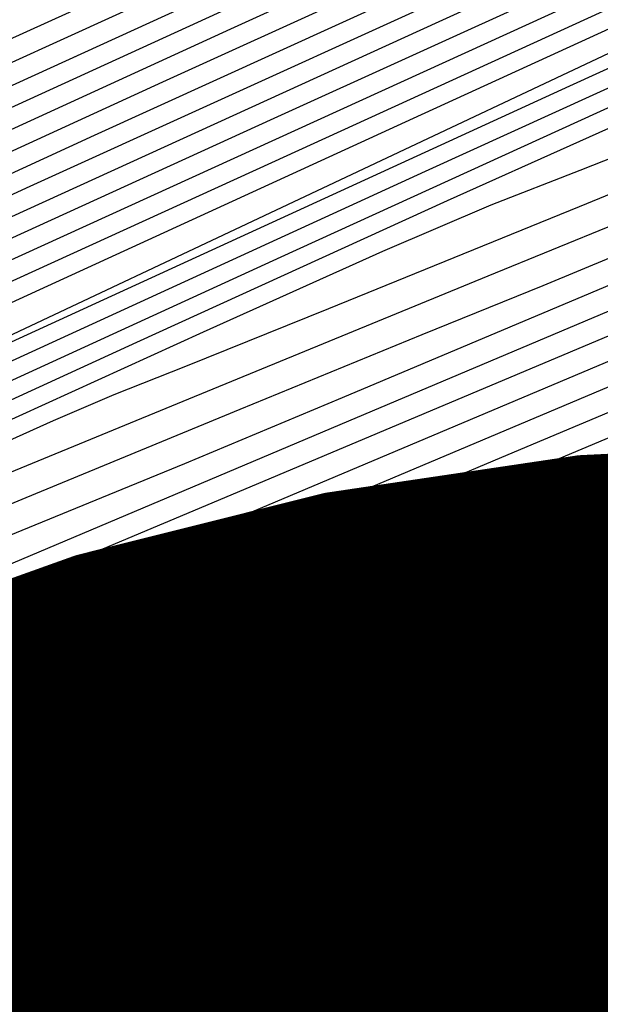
# Model space of a CAD drawing. Extents: x 3249832 to 3255657, y 13789405 to 13793316.
# Tile 406 of 656: x 3254711.84 to 3254714.06, y 13790595.73 to 13790599.49. Entities that reach past the tile are written whole.
import ezdxf

# ---------------------------------------------------------------- set-up
doc = ezdxf.new("R2010")
doc.units = 0
doc.header["$LTSCALE"] = 100
doc.header["$MEASUREMENT"] = 0
for name, color, linetype in [('GRATIO_CON', 10, 'CONTINUOUS'), ('GRATIO_ICON', 7, 'CONTINUOUS'), ('TARGETS_EAST', 7, 'CONTINUOUS')]:
    doc.layers.add(name, color=color, linetype=linetype)

# ---------------------------------------------------------------- blocks, each defined once
blk = doc.blocks.new('Gratio_032316_contours')
at = {"layer": 'GRATIO_CON', "color": 1, "linetype": 'Continuous', "flags": 128}
for points in [[(3254730.1933, 13790607.7562), (3254724.4461, 13790605.1476), (3254718.4908, 13790602.4485), (3254713.6888, 13790600.2733), (3254711.0348, 13790599.0708), (3254710.0568, 13790598.6277), (3254709.9162, 13790598.5651), (3254709.914, 13790598.5674), (3254709.9105, 13790598.5718), (3254709.9056, 13790598.5788), (3254709.8311, 13790598.5515), (3254709.3477, 13790598.303), (3254708.0478, 13790597.6092), (3254705.7285, 13790596.3568), (3254703.0045, 13790594.8764)], [(3254727.3852, 13790606.3161), (3254722.3292, 13790604.0201), (3254717.2292, 13790601.7066), (3254713.1687, 13790599.8624), (3254710.9325, 13790598.8406), (3254710.1098, 13790598.4597), (3254709.9914, 13790598.4042), (3254709.9428, 13790598.3868), (3254709.6292, 13790598.2316), (3254708.7904, 13790597.7908), (3254707.2977, 13790596.9888), (3254705.5458, 13790596.0383), (3254704.0609, 13790595.2242), (3254703.2368, 13790594.7607), (3254702.9392, 13790594.5789), (3254702.9017, 13790594.5393), (3254702.8548, 13790594.4993), (3254702.5162, 13790594.306), (3254701.6005, 13790593.8036), (3254699.9254, 13790592.8922), (3254697.7204, 13790591.6956), (3254695.3179, 13790590.3934), (3254693.01, 13790589.1433), (3254690.9265, 13790588.0159)], [(3254729.9373, 13790607.3963), (3254725.9812, 13790605.5959), (3254721.2708, 13790603.4562), (3254716.5982, 13790601.3363), (3254712.9077, 13790599.6599), (3254710.879, 13790598.7324), (3254710.1342, 13790598.3841), (3254710.0305, 13790598.327), (3254710.0324, 13790598.321), (3254710.0325, 13790598.319), (3254710.0301, 13790598.3217), (3254709.9936, 13790598.3121), (3254709.7662, 13790598.2018), (3254709.1601, 13790597.8844), (3254708.0817, 13790597.3056), (3254706.8165, 13790596.6193), (3254705.744, 13790596.0313), (3254705.1488, 13790595.6966), (3254704.9339, 13790595.5653), (3254704.9068, 13790595.5367), (3254704.8584, 13790595.5), (3254704.5122, 13790595.3053), (3254703.5752, 13790594.7929)], [(3254728.3719, 13790606.6035), (3254724.5772, 13790604.8758), (3254720.2124, 13790602.8924), (3254715.9672, 13790600.9659), (3254712.6467, 13790599.457), (3254710.8257, 13790598.6232), (3254710.1573, 13790598.3093), (3254710.0645, 13790598.2568), (3254710.0665, 13790598.2502), (3254710.0668, 13790598.247), (3254710.0653, 13790598.2475), (3254710.0427, 13790598.2413), (3254709.9026, 13790598.1736), (3254709.5294, 13790597.9786), (3254708.8657, 13790597.6226), (3254708.0871, 13790597.2003), (3254707.4271, 13790596.8385), (3254707.0608, 13790596.6325), (3254706.9285, 13790596.5518), (3254706.9119, 13790596.5341), (3254706.862, 13790596.5006), (3254706.5083, 13790596.3045), (3254705.5499, 13790595.7822), (3254703.7942, 13790594.8287)], [(3254715.3362, 13790600.5955), (3254712.3857, 13790599.254), (3254710.7723, 13790598.5142)], [(3254728.7895, 13790606.513), (3254726.6035, 13790605.5511), (3254723.6754, 13790604.225), (3254720.3652, 13790602.7153), (3254717.0371, 13790601.2009), (3254714.0742, 13790599.8545), (3254711.8639, 13790598.8478), (3254710.6657, 13790598.2951), (3254710.2269, 13790598.0845), (3254710.1669, 13790598.0471), (3254710.1685, 13790598.0419), (3254710.1688, 13790598.0398), (3254710.1681, 13790598.0395), (3254710.1303, 13790598.0198), (3254709.8715, 13790597.8807), (3254709.1711, 13790597.5019), (3254707.8736, 13790596.7989), (3254706.0827, 13790595.8282), (3254703.9672, 13790594.6819)], [(3254727.2355, 13790605.7302), (3254725.0154, 13790604.7495), (3254722.1099, 13790603.4322), (3254718.9612, 13790601.9952), (3254715.9787, 13790600.637), (3254713.4432, 13790599.4843), (3254711.6028, 13790598.6453), (3254710.6119, 13790598.1873), (3254710.2492, 13790598.0122), (3254710.1993, 13790597.9809), (3254710.1738, 13790597.9634), (3254709.9922, 13790597.8649), (3254709.5008, 13790597.5998), (3254708.5767, 13790597.0996), (3254707.2196, 13790596.3643), (3254705.46, 13790595.4111), (3254703.3696, 13790594.2793), (3254701.1856, 13790593.0977), (3254699.186, 13790592.0172), (3254697.5453, 13790591.1314), (3254696.022, 13790590.3048), (3254694.2707, 13790589.3442), (3254692.0665, 13790588.1245)], [(3254727.5992, 13790605.6834), (3254726.9567, 13790605.4695), (3254725.6814, 13790604.9475), (3254723.4273, 13790603.948), (3254720.5445, 13790602.6394), (3254717.5571, 13790601.275), (3254714.9203, 13790600.0732), (3254712.812, 13790599.1143), (3254711.3413, 13790598.4438), (3254710.5573, 13790598.0813), (3254710.2702, 13790597.9428), (3254710.2307, 13790597.9179), (3254710.2161, 13790597.9069), (3254710.1117, 13790597.8501), (3254709.8299, 13790597.6982), (3254709.2796, 13790597.4005), (3254708.3564, 13790596.9004), (3254706.9528, 13790596.1402), (3254705.0377, 13790595.1036), (3254702.8881, 13790593.9407)], [(3254727.4376, 13790605.4031), (3254726.618, 13790605.0975), (3254726.0799, 13790604.9286), (3254725.4269, 13790604.7034), (3254724.1274, 13790604.1648), (3254721.8392, 13790603.1464), (3254718.979, 13790601.8466), (3254716.1531, 13790600.5548), (3254713.8618, 13790599.5095), (3254712.1808, 13790598.7443), (3254711.0797, 13790598.2423), (3254710.5026, 13790597.9754), (3254710.2912, 13790597.8734), (3254710.2621, 13790597.8549), (3254710.2098, 13790597.8242), (3254709.8437, 13790597.6255), (3254708.8511, 13790597.0888), (3254707.0546, 13790596.1168), (3254704.8155, 13790594.9056), (3254702.6302, 13790593.7245)], [(3254715.848, 13790600.261), (3254713.3451, 13790599.1145), (3254711.745, 13790598.3819), (3254710.9185, 13790598.0044), (3254710.5566, 13790597.8392), (3254710.3932, 13790597.7636), (3254710.3332, 13790597.7347), (3254710.3246, 13790597.7294), (3254710.2918, 13790597.711), (3254710.066, 13790597.5889), (3254709.4549, 13790597.2584), (3254708.3399, 13790596.6553), (3254706.8975, 13790595.8753), (3254705.3778, 13790595.0547), (3254703.945, 13790594.2816)], [(3254727.2276, 13790604.9104), (3254725.9881, 13790604.4002), (3254725.3646, 13790604.1547), (3254724.8217, 13790603.9444), (3254723.9638, 13790603.6002), (3254722.9518, 13790603.1946), (3254722.0859, 13790602.8605), (3254721.5243, 13790602.6653), (3254720.8556, 13790602.4137), (3254719.5263, 13790601.8447), (3254717.1885, 13790600.7922), (3254714.3161, 13790599.4694), (3254711.5885, 13790598.1842), (3254709.5253, 13790597.1738), (3254708.0063, 13790596.3915), (3254706.7516, 13790595.7198), (3254705.4933, 13790595.0413), (3254704.0129, 13790594.2376), (3254702.1043, 13790593.1906), (3254699.6652, 13790591.8408), (3254697.0098, 13790590.3647), (3254694.5563, 13790588.9975), (3254692.6433, 13790587.9295)], [(3254716.278, 13790600.3034), (3254713.9432, 13790599.2389), (3254711.9603, 13790598.33), (3254710.8521, 13790597.8218), (3254710.4436, 13790597.6345), (3254710.385, 13790597.6076), (3254710.3728, 13790597.6004), (3254710.2885, 13790597.5539), (3254710.0595, 13790597.4292), (3254709.6263, 13790597.1945), (3254708.9802, 13790596.8455), (3254708.1257, 13790596.385), (3254707.0417, 13790595.8009), (3254705.606, 13790595.0214), (3254703.671, 13790593.9599)], [(3254715.3438, 13790599.802), (3254713.391, 13790598.9118), (3254711.7324, 13790598.1518), (3254710.8053, 13790597.7269), (3254710.4632, 13790597.5705), (3254710.4138, 13790597.5477), (3254710.4116, 13790597.5454), (3254710.3975, 13790597.5362), (3254710.3595, 13790597.5142), (3254710.2675, 13790597.4636), (3254710.0204, 13790597.3303), (3254709.4991, 13790597.0501), (3254708.5899, 13790596.5605), (3254707.199, 13790595.8052), (3254705.2377, 13790594.7291), (3254702.7047, 13790593.3274)], [(3254715.0853, 13790599.5097), (3254714.4879, 13790599.2543), (3254713.4753, 13790598.7993), (3254712.2867, 13790598.2576), (3254711.2768, 13790597.7954), (3254710.7116, 13790597.5374), (3254710.5023, 13790597.4429), (3254710.4714, 13790597.4298), (3254710.4641, 13790597.4263), (3254710.4175, 13790597.4011), (3254710.2915, 13790597.333), (3254710.0034, 13790597.1768), (3254709.2993, 13790596.7899), (3254707.8826, 13790596.0054), (3254705.5994, 13790594.7362), (3254702.8661, 13790593.2144)], [(3254727.7505, 13790604.5971), (3254725.3545, 13790603.6125), (3254722.5461, 13790602.4365), (3254720.1623, 13790601.4337), (3254718.8031, 13790600.8661), (3254718.1191, 13790600.5873), (3254717.5236, 13790600.3485), (3254716.5829, 13790599.9656), (3254715.4754, 13790599.5136), (3254714.5324, 13790599.1322), (3254713.9823, 13790598.9165), (3254713.6426, 13790598.7837), (3254713.2281, 13790598.6066), (3254712.5411, 13790598.2979), (3254711.7346, 13790597.9305), (3254711.0492, 13790597.617), (3254710.6653, 13790597.4422), (3254710.5229, 13790597.3782), (3254710.5017, 13790597.3691), (3254710.4405, 13790597.3345), (3254710.0147, 13790597.0959), (3254708.8588, 13790596.4507), (3254706.7638, 13790595.2831), (3254704.1472, 13790593.825)], [(3254716.0639, 13790599.6293), (3254715.1067, 13790599.2387), (3254713.9802, 13790598.7775), (3254713.0217, 13790598.3866), (3254712.4739, 13790598.1667), (3254712.2, 13790598.0577), (3254711.9684, 13790597.9589), (3254711.6069, 13790597.7965), (3254711.1827, 13790597.6032), (3254710.8221, 13790597.4383), (3254710.6202, 13790597.3462), (3254710.5456, 13790597.3117), (3254710.5353, 13790597.3043), (3254710.4843, 13790597.2702), (3254710.1193, 13790597.0597), (3254709.1247, 13790596.4996), (3254707.3163, 13790595.4888), (3254705.0335, 13790594.2157), (3254702.747, 13790592.9407)], [(3254727.3538, 13790604.145), (3254726.6163, 13790603.8853), (3254725.1883, 13790603.3257), (3254722.7102, 13790602.3024), (3254719.8037, 13790601.083), (3254717.3362, 13790600.043), (3254715.9291, 13790599.4525), (3254715.2209, 13790599.1603), (3254714.6043, 13790598.9101), (3254713.6306, 13790598.5118), (3254712.4849, 13790598.0413), (3254711.511, 13790597.6409), (3254710.9655, 13790597.417), (3254710.7574, 13790597.3317), (3254710.7085, 13790597.3113), (3254710.6727, 13790597.295), (3254710.6313, 13790597.274), (3254710.5974, 13790597.2525), (3254710.5366, 13790597.2097), (3254710.2249, 13790597.0239), (3254709.3907, 13790596.5484), (3254707.8687, 13790595.6946), (3254705.9197, 13790594.6063), (3254703.9108, 13790593.4858)], [(3254717.0614, 13790599.7295), (3254714.5102, 13790598.6523), (3254713.0735, 13790598.0464), (3254712.4696, 13790597.7938), (3254712.1808, 13790597.6757), (3254711.7981, 13790597.5191), (3254711.3478, 13790597.3339), (3254710.9652, 13790597.1759), (3254710.7513, 13790597.0869), (3254710.6725, 13790597.0536), (3254710.661, 13790597.0485), (3254710.6603, 13790597.049), (3254710.6597, 13790597.0496), (3254710.6594, 13790597.0494), (3254710.6325, 13790597.0326), (3254710.4428, 13790596.9242), (3254709.9269, 13790596.6343), (3254708.9749, 13790596.1026), (3254707.6924, 13790595.3872), (3254706.2384, 13790594.5759), (3254704.7744, 13790593.7579), (3254703.4713, 13790593.0276)], [(3254718.7436, 13790600.3372), (3254715.6903, 13790599.0527), (3254713.0971, 13790597.957), (3254711.6462, 13790597.3436), (3254711.0982, 13790597.1123), (3254710.9834, 13790597.0643), (3254710.9144, 13790597.036), (3254710.8327, 13790597.0032), (3254710.7625, 13790596.9766), (3254710.7218, 13790596.9641), (3254710.7051, 13790596.962), (3254710.7012, 13790596.9638), (3254710.6817, 13790596.9538), (3254710.5504, 13790596.8795), (3254710.1941, 13790596.6794), (3254709.5278, 13790596.3072), (3254708.5787, 13790595.7777), (3254707.4022, 13790595.121), (3254706.0825, 13790594.3833), (3254704.8197, 13790593.6757), (3254703.8428, 13790593.1256)], [(3254717.8578, 13790599.8669), (3254715.0411, 13790598.6826), (3254712.648, 13790597.6736), (3254711.3093, 13790597.1117), (3254710.8144, 13790596.9072), (3254710.7419, 13790596.8803), (3254710.7305, 13790596.8755), (3254710.6578, 13790596.8348), (3254710.4613, 13790596.7245), (3254710.0806, 13790596.5119), (3254709.465, 13790596.1683), (3254708.566, 13790595.6661), (3254707.3907, 13790595.0088), (3254706.1682, 13790594.3238), (3254705.1832, 13790593.7697), (3254704.6439, 13790593.4624), (3254704.4518, 13790593.3467), (3254704.4318, 13790593.3248), (3254704.4318, 13790593.3248), (3254704.3943, 13790593.2911), (3254704.0913, 13790593.1092)], [(3254719.2234, 13790600.3335), (3254717.095, 13790599.4485), (3254714.5963, 13790598.3978), (3254712.4733, 13790597.5024), (3254711.2546, 13790596.9859), (3254710.5972, 13790596.6818), (3254709.9403, 13790596.3263), (3254708.8792, 13790595.7344), (3254707.6327, 13790595.0368), (3254706.5759, 13790594.4431), (3254705.9896, 13790594.1106), (3254705.7788, 13790593.9861), (3254705.7546, 13790593.964), (3254705.7546, 13790593.964), (3254705.7151, 13790593.9318), (3254705.4065, 13790593.7493), (3254704.5622, 13790593.2694), (3254703.0492, 13790592.4185)], [(3254718.0823, 13790599.643), (3254717.1564, 13790599.2716), (3254715.5696, 13790598.6117), (3254713.7067, 13790597.8282), (3254712.124, 13790597.1604), (3254711.2389, 13790596.7877), (3254710.9117, 13790596.6513), (3254710.8638, 13790596.6326), (3254710.8476, 13790596.6242), (3254710.7402, 13790596.5639), (3254710.4498, 13790596.401), (3254709.9304, 13790596.1101), (3254709.3201, 13790595.768), (3254708.8025, 13790595.4772), (3254708.5153, 13790595.3144), (3254708.4121, 13790595.2534), (3254708.4002, 13790595.2426), (3254708.4002, 13790595.2426), (3254708.3568, 13790595.2133), (3254708.0369, 13790595.0296), (3254707.1653, 13790594.5384), (3254705.6046, 13790593.6631), (3254703.7684, 13790592.6324)], [(3254718.0917, 13790599.5199), (3254717.41, 13790599.2484), (3254716.8969, 13790599.0512), (3254716.1229, 13790598.7406), (3254714.8069, 13790598.1933), (3254713.2619, 13790597.5435), (3254711.9493, 13790596.9896), (3254711.2153, 13790596.6805)], [(3254719.8129, 13790600.1618), (3254718.0656, 13790599.4192), (3254716.8525, 13790598.9128), (3254716.1707, 13790598.6379), (3254715.7115, 13790598.4594), (3254715.0894, 13790598.2096), (3254714.0441, 13790597.7749), (3254712.817, 13790597.2589), (3254711.7745, 13790596.8189), (3254711.1916, 13790596.5733), (3254710.9766, 13790596.4824), (3254710.9462, 13790596.4673), (3254710.9478, 13790596.4626), (3254710.9495, 13790596.4573), (3254710.9503, 13790596.4541), (3254710.9024, 13790596.4287), (3254710.5735, 13790596.2491), (3254709.6845, 13790595.7568), (3254709.6845, 13790595.7568), (3254708.0964, 13790594.8712), (3254706.2293, 13790593.8257), (3254704.6432, 13790592.9323), (3254703.7579, 13790592.4251)], [(3254718.616, 13790599.5755), (3254716.8433, 13790598.8213), (3254715.6132, 13790598.3058), (3254714.9314, 13790598.0274), (3254714.5261, 13790597.8676), (3254714.0558, 13790597.6786), (3254713.2814, 13790597.3566), (3254712.3722, 13790596.9742), (3254711.5998, 13790596.6482)], [(3254721.2439, 13790600.5818), (3254718.5272, 13790599.3961), (3254716.2223, 13790598.4027), (3254714.3988, 13790597.6254), (3254713.1347, 13790597.0917), (3254712.4529, 13790596.8064), (3254712.1553, 13790596.6841), (3254711.9888, 13790596.6166), (3254711.7559, 13790596.5198)], [(3254720.1267, 13790600.03), (3254717.3928, 13790598.8366), (3254715.0929, 13790597.8453), (3254713.2879, 13790597.0755), (3254712.0435, 13790596.549), (3254711.3798, 13790596.2695), (3254711.1335, 13790596.1676), (3254711.0956, 13790596.1559), (3254711.0743, 13790596.1512), (3254710.9467, 13790596.0878), (3254710.6072, 13790595.9046), (3254710.6072, 13790595.9046), (3254710.0029, 13790595.5703), (3254709.2934, 13790595.174), (3254708.6908, 13790594.8347), (3254708.3546, 13790594.642), (3254708.2317, 13790594.5669), (3254708.2158, 13790594.5508), (3254708.1831, 13790594.5251), (3254707.9378, 13790594.3809), (3254707.2661, 13790593.9994), (3254706.0444, 13790593.3117), (3254704.5082, 13790592.4497), (3254702.9827, 13790591.5953)], [(3254719.0643, 13790599.5013), (3254716.4431, 13790598.3549), (3254714.381, 13790597.4636), (3254712.8683, 13790596.8173), (3254711.8764, 13790596.3979), (3254711.3544, 13790596.179)], [(3254721.1059, 13790600.3493), (3254718.0019, 13790598.9727), (3254715.4932, 13790597.8734), (3254713.6687, 13790597.0823), (3254712.4478, 13790596.5595), (3254711.7073, 13790596.2473), (3254711.3252, 13790596.0892), (3254711.1818, 13790596.0328), (3254711.1585, 13790596.027), (3254711.1531, 13790596.0273), (3254711.1291, 13790596.0161), (3254711.0666, 13790595.9825), (3254711.0666, 13790595.9825), (3254710.9557, 13790595.9211), (3254710.8254, 13790595.8481), (3254710.715, 13790595.7855), (3254710.6172, 13790595.729), (3254710.3398, 13790595.5715), (3254709.6443, 13790595.1798), (3254708.3876, 13790594.4742), (3254706.8083, 13790593.5887), (3254705.2405, 13790592.7106), (3254703.8442, 13790591.9336)], [(3254730.5348, 13790604.5635), (3254726.5769, 13790602.7387), (3254722.6065, 13790600.9257), (3254718.9571, 13790599.2836), (3254715.877, 13790597.9154), (3254713.5935, 13790596.9102), (3254712.2443, 13790596.3194), (3254711.608, 13790596.0431), (3254711.3733, 13790595.9435), (3254711.276, 13790595.9038), (3254711.2386, 13790595.8905), (3254711.2305, 13790595.8915), (3254711.2305, 13790595.8915), (3254711.2002, 13790595.8814), (3254711.0122, 13790595.7836), (3254710.5101, 13790595.5083), (3254709.5985, 13790595.0007), (3254708.4243, 13790594.344), (3254707.1953, 13790593.6562), (3254705.9744, 13790592.9776), (3254704.2453, 13790592.0385), (3254701.3469, 13790590.4913), (3254696.9503, 13790588.1612), (3254692.0548, 13790585.5631)], [(3254729.6079, 13790604.0982), (3254725.6144, 13790602.2566), (3254721.6366, 13790600.4395), (3254718.0245, 13790598.8132), (3254715.0343, 13790597.4837), (3254712.8986, 13790596.5417), (3254711.7509, 13790596.0366), (3254711.3271, 13790595.8514), (3254711.2641, 13790595.8278), (3254711.2398, 13790595.8224), (3254711.0977, 13790595.7525), (3254710.7226, 13790595.5505), (3254710.7226, 13790595.5505), (3254710.0394, 13790595.1721), (3254709.133, 13790594.666), (3254708.1288, 13790594.1043), (3254707.0265, 13790593.4924), (3254705.3243, 13790592.5687), (3254702.3949, 13790591.0051), (3254697.9404, 13790588.6444), (3254692.9803, 13790586.0126), (3254688.8635, 13790583.8067)], [(3254728.6861, 13790603.6351), (3254724.692, 13790601.7921), (3254720.8023, 13790600.0129), (3254717.3934, 13790598.4756), (3254714.6586, 13790597.2582), (3254712.7454, 13790596.4137), (3254711.7227, 13790595.9628), (3254711.3453, 13790595.7968), (3254711.2895, 13790595.7746), (3254711.273, 13790595.7713), (3254711.1793, 13790595.7262), (3254710.9333, 13790595.5948), (3254710.9333, 13790595.5948), (3254710.4797, 13790595.3441), (3254709.8416, 13790594.9881), (3254709.0623, 13790594.5525), (3254708.0787, 13790594.0071), (3254706.4033, 13790593.0989), (3254703.4429, 13790591.519), (3254698.9305, 13790589.1277), (3254693.9058, 13790586.4622), (3254689.7349, 13790584.2288)], [(3254727.7642, 13790603.1719), (3254723.7697, 13790601.3277), (3254719.968, 13790599.5864), (3254716.7623, 13790598.138), (3254714.283, 13790597.0326), (3254712.5922, 13790596.2856), (3254711.6945, 13790595.8889), (3254711.3635, 13790595.7421), (3254711.3149, 13790595.7214), (3254711.3062, 13790595.7202), (3254711.2609, 13790595.7), (3254711.144, 13790595.639), (3254711.144, 13790595.639), (3254710.9199, 13790595.5161), (3254710.5502, 13790595.3102), (3254709.9958, 13790595.0006), (3254709.1308, 13790594.5218), (3254707.4823, 13790593.6291), (3254704.4908, 13790592.0328), (3254699.9206, 13790589.6109), (3254694.8312, 13790586.9117), (3254690.6062, 13790584.6509)], [(3254729.7164, 13790604.0052), (3254725.9205, 13790602.2456), (3254721.925, 13790600.3988), (3254718.2994, 13790598.7332), (3254715.5001, 13790597.4627), (3254713.5317, 13790596.5816), (3254712.2859, 13790596.0295), (3254711.6382, 13790595.7413), (3254711.3997, 13790595.6329), (3254711.3654, 13790595.6156), (3254711.3531, 13790595.6087), (3254711.2719, 13790595.565), (3254711.054, 13790595.4453), (3254711.054, 13790595.4453), (3254710.5381, 13790595.1626), (3254709.1906, 13790594.4388), (3254706.3844, 13790592.9476), (3254701.8408, 13790590.544), (3254696.6747, 13790587.8066), (3254692.349, 13790585.4951)], [(3254728.8345, 13790603.5608), (3254724.9986, 13790601.7825), (3254721.0027, 13790599.9344), (3254717.4651, 13790598.3067), (3254714.869, 13790597.1251), (3254713.156, 13790596.356), (3254712.1327, 13790595.9014), (3254711.61, 13790595.6674), (3254711.4178, 13790595.5784), (3254711.3906, 13790595.5629), (3254711.3855, 13790595.5586), (3254711.3508, 13790595.5394), (3254711.2574, 13790595.488), (3254711.2574, 13790595.488), (3254710.962, 13790595.3277), (3254709.8644, 13790594.7432), (3254707.25, 13790593.3599), (3254702.7769, 13790590.9971), (3254697.5934, 13790588.2523), (3254693.2203, 13790585.9172), (3254690.7952, 13790584.5849)], [(3254727.9526, 13790603.1164), (3254724.0768, 13790601.3194), (3254720.0804, 13790599.4699), (3254716.6309, 13790597.8801), (3254714.2379, 13790596.7874), (3254712.7804, 13790596.1306), (3254711.9794, 13790595.7737), (3254711.5817, 13790595.5945), (3254711.4356, 13790595.5255), (3254711.415, 13790595.5127), (3254711.415, 13790595.5127), (3254711.2861, 13790595.4433), (3254710.3844, 13790594.968), (3254707.9373, 13790593.6786), (3254703.5595, 13790591.3695), (3254698.4131, 13790588.6459), (3254694.0471, 13790586.3158), (3254691.6227, 13790584.9859)], [(3254730.3084, 13790604.1721), (3254727.0707, 13790602.6719), (3254723.1549, 13790600.8562), (3254719.158, 13790599.0055), (3254715.7966, 13790597.4536), (3254713.6068, 13790596.4499), (3254712.4047, 13790595.9055), (3254711.826, 13790595.6471), (3254711.5529, 13790595.5241), (3254711.4526, 13790595.4767), (3254711.4383, 13790595.468), (3254711.4383, 13790595.468), (3254711.4379, 13790595.467), (3254711.4369, 13790595.4675), (3254711.4355, 13790595.4695), (3254711.3099, 13790595.4074), (3254710.4417, 13790594.9542), (3254708.089, 13790593.7175), (3254703.8816, 13790591.4998), (3254698.9359, 13790588.883), (3254694.7403, 13790586.6439), (3254692.4106, 13790585.366)], [(3254728.6217, 13790603.3192), (3254725.3069, 13790601.783), (3254721.3112, 13790599.9299), (3254717.3134, 13790598.0766), (3254714.128, 13790596.6005), (3254712.3446, 13790595.7747), (3254711.6532, 13790595.4553), (3254711.5192, 13790595.394), (3254711.4954, 13790595.3834), (3254711.4864, 13790595.3795), (3254711.4843, 13790595.3793), (3254711.4843, 13790595.3793), (3254711.4827, 13790595.3805), (3254711.4801, 13790595.3833), (3254711.4763, 13790595.3886), (3254711.3577, 13790595.3369), (3254710.5568, 13790594.9264), (3254708.3927, 13790593.7951), (3254704.5257, 13790591.7604), (3254699.9814, 13790589.3573)], [(3254727.8206, 13790602.9123), (3254724.5674, 13790601.4046), (3254720.7057, 13790599.6135), (3254716.8813, 13790597.8399), (3254713.8626, 13790596.4391), (3254712.2024, 13790595.6672), (3254711.5911, 13790595.3814), (3254711.5038, 13790595.3394), (3254711.5028, 13790595.3395), (3254711.5003, 13790595.3422), (3254711.4961, 13790595.3486), (3254711.4961, 13790595.3486), (3254711.3814, 13790595.3017), (3254710.6143, 13790594.9125), (3254708.5445, 13790593.8339), (3254704.8478, 13790591.8906), (3254700.5042, 13790589.5944), (3254696.8199, 13790587.6284), (3254694.7742, 13790586.5063), (3254694.0373, 13790586.0614), (3254693.9526, 13790585.9574), (3254693.8949, 13790585.872), (3254693.3649, 13790585.54), (3254691.8947, 13790584.7105)], [(3254729.5021, 13790603.6456), (3254727.0294, 13790602.5099), (3254723.8613, 13790601.0416), (3254720.1745, 13790599.3316), (3254716.5643, 13790597.6566), (3254713.7307, 13790596.34), (3254712.1749, 13790595.6136), (3254711.6031, 13790595.3425), (3254711.5224, 13790595.3004), (3254711.5224, 13790595.299), (3254711.5203, 13790595.3013), (3254711.5158, 13790595.3087), (3254711.5158, 13790595.3087), (3254711.4051, 13790595.2666), (3254710.6719, 13790594.8986), (3254708.6964, 13790593.8727), (3254705.1698, 13790592.0209), (3254701.0269, 13790589.8315)], [(3254728.6941, 13790603.236), (3254726.2382, 13790602.1076), (3254723.1552, 13790600.6787), (3254719.6433, 13790599.0496), (3254716.2472, 13790597.4733), (3254713.5988, 13790596.2409), (3254712.1474, 13790595.5599), (3254711.615, 13790595.3036), (3254711.5411, 13790595.2615), (3254711.5419, 13790595.2584), (3254711.5403, 13790595.2605), (3254711.5355, 13790595.2688), (3254711.5355, 13790595.2688), (3254711.4288, 13790595.2315), (3254710.7294, 13790594.8847), (3254708.8482, 13790593.9115), (3254705.4919, 13790592.1512), (3254701.5497, 13790590.0686)], [(3254728.8206, 13790603.1964), (3254727.0782, 13790602.4168), (3254724.6557, 13790601.3029), (3254721.743, 13790599.9528), (3254718.5808, 13790598.4857), (3254715.613, 13790597.1071), (3254713.3343, 13790596.0441), (3254712.0909, 13790595.4565), (3254711.6344, 13790595.2354), (3254711.5678, 13790595.2046), (3254711.4723, 13790595.1695), (3254710.8425, 13790594.8609), (3254709.151, 13790593.9907), (3254709.151, 13790593.9907), (3254706.1358, 13790592.4122), (3254702.5952, 13790590.5428), (3254699.5927, 13790588.9411), (3254697.9256, 13790588.0266), (3254697.3251, 13790587.6641), (3254697.2562, 13790587.5793), (3254697.1911, 13790587.5), (3254696.6332, 13790587.161), (3254695.0929, 13790586.2993), (3254692.3264, 13790584.7822)], [(3254728.025, 13790602.7938), (3254726.2703, 13790602.0072), (3254723.8645, 13790600.9006), (3254721.0369, 13790599.5898), (3254718.0495, 13790598.2038), (3254715.2956, 13790596.9245), (3254713.2014, 13790595.9473), (3254712.0612, 13790595.4081), (3254711.6427, 13790595.2051), (3254711.5815, 13790595.1768), (3254711.4914, 13790595.1438), (3254710.8972, 13790594.8527), (3254709.3016, 13790594.032), (3254709.3016, 13790594.032), (3254706.4575, 13790592.5433), (3254703.1179, 13790590.78)], [(3254727.2294, 13790602.3913), (3254725.4623, 13790601.5976), (3254723.0733, 13790600.4983), (3254720.3308, 13790599.2269), (3254717.5183, 13790597.9219), (3254714.9783, 13790596.7419), (3254713.0685, 13790595.8505), (3254712.0318, 13790595.3593), (3254711.6529, 13790595.1712), (3254711.6018, 13790595.137), (3254711.6032, 13790595.1327), (3254711.6019, 13790595.1342), (3254711.5971, 13790595.1426), (3254711.5102, 13790595.1165), (3254710.9512, 13790594.8447), (3254709.4518, 13790594.0736), (3254709.4518, 13790594.0736), (3254706.7791, 13790592.6743), (3254703.6406, 13790591.0173)], [(3254727.4139, 13790602.3973), (3254726.4339, 13790601.9887), (3254724.6544, 13790601.188), (3254722.2821, 13790600.0959), (3254719.6248, 13790598.8639), (3254716.987, 13790597.64), (3254714.661, 13790596.5593), (3254712.9356, 13790595.7538), (3254712.0022, 13790595.311), (3254711.6611, 13790595.1411), (3254711.6151, 13790595.11), (3254711.6164, 13790595.106), (3254711.6149, 13790595.1075), (3254711.6102, 13790595.1155), (3254711.5288, 13790595.0911), (3254711.0056, 13790594.8367), (3254709.6022, 13790594.115), (3254709.6022, 13790594.115), (3254707.1007, 13790592.8054), (3254704.1633, 13790591.2545)], [(3254723.0385, 13790600.3688), (3254720.6996, 13790599.2913), (3254718.2126, 13790598.138), (3254715.9245, 13790597.0762), (3254714.0263, 13790596.1941), (3254712.6698, 13790595.5602), (3254711.9429, 13790595.2143), (3254711.6775, 13790595.0809), (3254711.6419, 13790595.0559), (3254711.6426, 13790595.0526), (3254711.6409, 13790595.0541), (3254711.6365, 13790595.0612), (3254711.5661, 13790595.0402), (3254711.1144, 13790594.8207), (3254709.9031, 13790594.1978), (3254709.9031, 13790594.1978), (3254707.744, 13790593.0675), (3254705.2087, 13790591.7289), (3254703.0587, 13790590.5819)], [(3254722.2305, 13790599.9592), (3254719.9084, 13790598.8889), (3254717.5065, 13790597.775), (3254715.3932, 13790596.7943), (3254713.7089, 13790596.0115), (3254712.5368, 13790595.4634), (3254711.913, 13790595.166), (3254711.6853, 13790595.051), (3254711.6548, 13790595.0291), (3254711.6554, 13790595.0261), (3254711.6537, 13790595.0275), (3254711.6495, 13790595.0341), (3254711.5846, 13790595.0148), (3254711.1687, 13790594.8127), (3254710.0535, 13790594.2392), (3254710.0535, 13790594.2392), (3254708.0657, 13790593.1985), (3254705.7314, 13790591.9661), (3254703.7519, 13790590.91)], [(3254721.4226, 13790599.5496), (3254719.1172, 13790598.4866), (3254716.8004, 13790597.4121), (3254714.862, 13790596.5124), (3254713.3915, 13790595.8289), (3254712.4037, 13790595.3668), (3254711.8829, 13790595.1179), (3254711.6929, 13790595.0213), (3254711.6674, 13790595.0025), (3254711.6679, 13790594.9997), (3254711.6663, 13790595.001), (3254711.6625, 13790595.007), (3254711.6032, 13790594.9894), (3254711.2231, 13790594.8047), (3254710.204, 13790594.2806), (3254710.204, 13790594.2806), (3254708.3873, 13790593.3296), (3254706.2541, 13790592.2033), (3254704.4451, 13790591.2382), (3254703.4407, 13790590.6872)], [(3254722.456, 13790599.9757), (3254720.6146, 13790599.14), (3254718.326, 13790598.0843), (3254716.0943, 13790597.0491), (3254714.3307, 13790596.2305), (3254713.0741, 13790595.6466), (3254712.2705, 13790595.2711), (3254711.8525, 13790595.072), (3254711.7002, 13790594.9948)], [(3254721.91, 13790599.6255), (3254720.8648, 13790599.1706), (3254718.9987, 13790598.3208), (3254716.7435, 13790597.2796), (3254714.6821, 13790596.3232), (3254713.2681, 13790595.6668), (3254712.4393, 13790595.2817), (3254712.0042, 13790595.0784), (3254711.7922, 13790594.9774)], [(3254722.261, 13790599.627), (3254721.8037, 13790599.4327), (3254721.6282, 13790599.3706), (3254721.5922, 13790599.3791), (3254721.5168, 13790599.3772), (3254721.0775, 13790599.2081), (3254719.9134, 13790598.6958), (3254717.8445, 13790597.7506), (3254715.4158, 13790596.6283), (3254713.3532, 13790595.6705), (3254712.2011, 13790595.134), (3254711.7772, 13790594.9349)], [(3254722.2989, 13790599.6034), (3254721.4807, 13790599.2434), (3254721.0195, 13790599.0464), (3254720.8431, 13790598.9827), (3254720.8078, 13790598.9895), (3254720.7386, 13790598.9878), (3254720.3348, 13790598.8323), (3254719.2648, 13790598.3613), (3254717.3633, 13790597.4923), (3254715.1309, 13790596.4599), (3254713.2351, 13790595.5782), (3254712.1761, 13790595.083), (3254711.7862, 13790594.8981)], [(3254722.4969, 13790599.6507), (3254721.5263, 13790599.2236), (3254720.7004, 13790598.8597), (3254720.2353, 13790598.6602), (3254720.058, 13790598.5948), (3254720.0235, 13790598.5999), (3254719.9603, 13790598.5984), (3254719.592, 13790598.4565), (3254718.6159, 13790598.0269), (3254716.8813, 13790597.2343), (3254714.8449, 13790596.2927), (3254713.1154, 13790595.4886), (3254712.1493, 13790595.0373), (3254711.7931, 13790594.8698)], [(3254723.1236, 13790599.7999), (3254722.3697, 13790599.4925), (3254721.8125, 13790599.2648), (3254720.9699, 13790598.9001), (3254719.981, 13790598.464), (3254719.1398, 13790598.0923), (3254718.6668, 13790597.8878), (3254718.4878, 13790597.8189), (3254718.4548, 13790597.8208), (3254718.4038, 13790597.8195), (3254718.1064, 13790597.705), (3254717.3182, 13790597.3581), (3254715.9174, 13790596.7181), (3254714.2729, 13790595.958), (3254712.8762, 13790595.3091), (3254712.096, 13790594.9453), (3254711.8084, 13790594.8105)], [(3254723.981, 13790600.1189), (3254722.379, 13790599.437), (3254721.6186, 13790599.1251), (3254721.0567, 13790598.8938), (3254720.2064, 13790598.5249), (3254719.2084, 13790598.0842), (3254718.3595, 13790597.7087), (3254717.8826, 13790597.5016), (3254717.7027, 13790597.431), (3254717.6705, 13790597.4312), (3254717.6256, 13790597.4301), (3254717.3636, 13790597.3292), (3254716.6693, 13790597.0236), (3254715.4354, 13790596.46), (3254713.9869, 13790595.7906), (3254712.7566, 13790595.2193), (3254712.0693, 13790594.8992), (3254711.816, 13790594.7809)], [(3254723.2509, 13790599.7638), (3254721.6344, 13790599.0741), (3254720.8675, 13790598.7576), (3254720.3008, 13790598.5228), (3254719.4429, 13790598.1496), (3254718.4357, 13790597.7044), (3254717.5792, 13790597.325), (3254717.0984, 13790597.1153), (3254716.9177, 13790597.043), (3254716.8862, 13790597.0416), (3254716.8473, 13790597.0406), (3254716.6208, 13790596.9534), (3254716.0204, 13790596.6892), (3254714.9535, 13790596.2019), (3254713.7009, 13790595.6232), (3254712.637, 13790595.1295), (3254712.0427, 13790594.8532), (3254711.8236, 13790594.7512)], [(3254729.0362, 13790602.2469), (3254725.4223, 13790600.6687), (3254722.5208, 13790599.4087), (3254720.8898, 13790598.7112), (3254720.1164, 13790598.3902), (3254719.545, 13790598.1518), (3254718.6794, 13790597.7743), (3254717.6631, 13790597.3246), (3254716.7989, 13790596.9413), (3254716.3142, 13790596.7291), (3254716.1326, 13790596.6551), (3254716.1018, 13790596.652), (3254716.0691, 13790596.6512), (3254715.8781, 13790596.5776), (3254715.3718, 13790596.3549), (3254714.3763, 13790595.892), (3254712.6501, 13790595.0404), (3254709.9349, 13790593.6372), (3254709.9349, 13790593.6372), (3254706.1804, 13790591.6376), (3254702.1699, 13790589.4693)]]:
    blk.add_lwpolyline(points, dxfattribs=at)
at = {"layer": 'GRATIO_ICON', "color": 7, "linetype": 'Continuous', "flags": 128}
for points in [[(3254728.7892, 13790607.0362), (3254723.3876, 13790604.584), (3254717.86, 13790602.0776), (3254713.429, 13790600.0675), (3254710.9841, 13790598.9546), (3254710.0837, 13790598.5425), (3254709.953, 13790598.4853), (3254709.8909, 13790598.4636), (3254709.491, 13790598.2637), (3254708.4203, 13790597.6984), (3254706.5134, 13790596.6723), (3254704.2752, 13790595.4573), (3254702.3778, 13790594.417), (3254701.3248, 13790593.8248), (3254700.9446, 13790593.5925), (3254700.8966, 13790593.5418), (3254700.8512, 13790593.4986), (3254700.5201, 13790593.3067), (3254699.6258, 13790592.8143), (3254697.9911, 13790591.924), (3254695.8397, 13790590.7561), (3254693.4959, 13790589.4857), (3254691.2443, 13790588.2662)], [(3254728.1916, 13790606.3526), (3254725.2409, 13790605.0178), (3254721.7692, 13790603.4355), (3254718.0955, 13790601.7647), (3254714.7052, 13790600.2248), (3254712.1249, 13790599.0503), (3254710.7192, 13790598.4032), (3254710.204, 13790598.1574), (3254710.133, 13790598.1143), (3254710.1345, 13790598.1085), (3254710.1346, 13790598.1057), (3254710.1341, 13790598.1047), (3254710.0857, 13790598.0785), (3254709.7505, 13790597.8969), (3254708.8414, 13790597.4042), (3254707.1705, 13790596.4982), (3254704.9458, 13790595.2921), (3254702.4744, 13790593.9528), (3254700.0335, 13790592.6308), (3254697.7805, 13790591.4117), (3254695.8431, 13790590.3647), (3254694.2723, 13790589.5167), (3254692.8139, 13790588.7253), (3254691.1372, 13790587.8057)], [(3254727.741, 13790605.3828), (3254726.9161, 13790605.054), (3254725.9423, 13790604.6669), (3254725.1073, 13790604.3518), (3254724.5606, 13790604.1738), (3254723.8971, 13790603.9374), (3254722.5733, 13790603.382), (3254720.2511, 13790602.3448), (3254717.4135, 13790601.0538), (3254714.7491, 13790599.8347), (3254712.8034, 13790598.9457), (3254711.5496, 13790598.3743), (3254710.8182, 13790598.0407), (3254710.4479, 13790597.8695), (3254710.3122, 13790597.804), (3254710.2933, 13790597.7921), (3254710.2509, 13790597.7675), (3254709.9549, 13790597.6071), (3254709.1531, 13790597.1734), (3254707.6973, 13790596.3859), (3254705.8566, 13790595.3904), (3254704.004, 13790594.3896)], [(3254715.7477, 13790599.9019), (3254714.4095, 13790599.3006), (3254712.8389, 13790598.5847), (3254711.5046, 13790597.9736), (3254710.7584, 13790597.6321), (3254710.4828, 13790597.5067), (3254710.4426, 13790597.4887), (3254710.426, 13790597.4793), (3254710.3123, 13790597.4171), (3254710.0038, 13790597.2504), (3254709.3901, 13790596.919), (3254708.3094, 13790596.3299), (3254706.5873, 13790595.3818), (3254704.1601, 13790594.0361)], [(3254727.844, 13790604.2027), (3254726.7666, 13790603.7692), (3254726.1054, 13790603.5306), (3254725.3575, 13790603.2625), (3254723.9072, 13790602.69), (3254721.388, 13790601.6473), (3254718.4326, 13790600.4062), (3254715.9232, 13790599.3477), (3254714.5008, 13790598.7492), (3254713.841, 13790598.4753), (3254713.3781, 13790598.287), (3254712.6818, 13790598.0018), (3254711.8628, 13790597.664), (3254711.1674, 13790597.3741), (3254710.7445, 13790597.188), (3254710.354, 13790596.9829), (3254709.6589, 13790596.5916), (3254708.4219, 13790595.8986), (3254706.8061, 13790594.9968), (3254705.0746, 13790594.0309), (3254703.4663, 13790593.1324)], [(3254718.1899, 13790599.8025), (3254716.3323, 13790599.0301), (3254714.1515, 13790598.113), (3254712.2987, 13790597.3313), (3254711.2391, 13790596.8824), (3254710.6933, 13790596.6323), (3254710.1958, 13790596.3639), (3254709.4052, 13790595.9228), (3254708.4766, 13790595.4028), (3254707.6893, 13790594.9604), (3254707.2525, 13790594.7125), (3254707.0954, 13790594.6198), (3254707.0774, 13790594.6033), (3254707.0774, 13790594.6033), (3254707.0359, 13790594.5726), (3254706.7217, 13790594.3895), (3254705.8638, 13790593.9039), (3254704.3269, 13790593.0408), (3254702.5186, 13790592.0249)], [(3254719.6916, 13790599.9684), (3254717.4192, 13790598.9891), (3254715.6211, 13790598.2233), (3254714.3739, 13790597.6987), (3254713.6922, 13790597.4169), (3254713.3407, 13790597.2759), (3254713.0223, 13790597.1476), (3254712.5187, 13790596.9382), (3254711.9274, 13790596.6895), (3254711.425, 13790596.4775)], [(3254727.5583, 13790603.2291), (3254723.6403, 13790601.4401), (3254720.0315, 13790599.8164), (3254716.9394, 13790598.444), (3254714.5434, 13790597.3918), (3254712.9565, 13790596.7009), (3254712.0277, 13790596.3014), (3254711.5399, 13790596.0958), (3254711.2997, 13790595.9973), (3254711.2089, 13790595.9628), (3254711.1932, 13790595.9602), (3254711.1932, 13790595.9602), (3254711.1575, 13790595.9443), (3254710.9247, 13790595.817), (3254710.2968, 13790595.4672), (3254709.1575, 13790594.8296), (3254707.7156, 13790594.022), (3254706.2619, 13790593.2081), (3254704.9223, 13790592.4629), (3254703.1664, 13790591.5083), (3254700.299, 13790589.9775), (3254695.9602, 13790587.6779), (3254691.1293, 13790585.1136)], [(3254730.5983, 13790604.4497), (3254726.8424, 13790602.7088), (3254722.8474, 13790600.8632), (3254719.1337, 13790599.1598), (3254716.1312, 13790597.8003), (3254713.9073, 13790596.8071), (3254712.4391, 13790596.1575), (3254711.6664, 13790595.8151), (3254711.3816, 13790595.6874), (3254711.3403, 13790595.6683), (3254711.3207, 13790595.6589), (3254711.193, 13790595.5906), (3254710.8505, 13790595.4026), (3254710.8505, 13790595.4026), (3254710.1142, 13790594.9976), (3254708.5168, 13790594.1344), (3254705.5187, 13790592.5354), (3254700.9048, 13790590.0909), (3254695.756, 13790587.3608), (3254691.4776, 13790585.073)], [(3254729.4651, 13790603.7457), (3254726.1888, 13790602.2275), (3254722.233, 13790600.3931), (3254718.2357, 13790598.541), (3254714.9623, 13790597.027), (3254712.9757, 13790596.1123), (3254712.0289, 13790595.6804), (3254711.6726, 13790595.5206), (3254711.5242, 13790595.4538), (3254711.4695, 13790595.4281), (3254711.4613, 13790595.4236), (3254711.4613, 13790595.4236), (3254711.4603, 13790595.4237), (3254711.4585, 13790595.4254), (3254711.4559, 13790595.4291), (3254711.3338, 13790595.3721), (3254710.4993, 13790594.9403), (3254708.2409, 13790593.7563), (3254704.2036, 13790591.6301), (3254699.4586, 13790589.1201), (3254695.4335, 13790586.9721), (3254693.1984, 13790585.7461), (3254692.3933, 13790585.26)], [(3254727.8862, 13790602.8264), (3254725.447, 13790601.7053), (3254722.4491, 13790600.3157), (3254719.1121, 13790598.7676), (3254715.9302, 13790597.29), (3254713.4668, 13790596.1418), (3254712.1197, 13790595.5068), (3254711.6248, 13790595.2687), (3254711.5525, 13790595.2359), (3254711.452, 13790595.1983), (3254710.787, 13790594.8709), (3254709.0001, 13790593.9502), (3254709.0001, 13790593.9502), (3254705.814, 13790592.2814), (3254702.0724, 13790590.3057), (3254698.8995, 13790588.6129), (3254697.1378, 13790587.6465), (3254696.5032, 13790587.2634), (3254696.4303, 13790587.1738), (3254696.3671, 13790587.093), (3254695.8161, 13790586.7558), (3254694.2934, 13790585.9021), (3254691.5575, 13790584.4009)], [(3254727.0825, 13790602.1062), (3254727.0083, 13790602.1236), (3254726.6276, 13790602.0013), (3254725.6383, 13790601.5861), (3254723.8464, 13790600.7784), (3254721.4909, 13790599.6936), (3254718.9187, 13790598.5009), (3254716.4558, 13790597.3581), (3254714.3436, 13790596.3767), (3254712.8027, 13790595.657), (3254711.9725, 13790595.2626), (3254711.6693, 13790595.111), (3254711.6285, 13790595.0829), (3254711.6295, 13790595.0793), (3254711.6279, 13790595.0808), (3254711.6234, 13790595.0883), (3254711.5475, 13790595.0657), (3254711.06, 13790594.8287), (3254709.7527, 13790594.1564), (3254709.7527, 13790594.1564), (3254707.4224, 13790592.9364), (3254704.686, 13790591.4917), (3254702.3655, 13790590.2537)], [(3254721.6604, 13790599.5732), (3254719.8066, 13790598.7304), (3254717.5347, 13790597.682), (3254715.3882, 13790596.6862), (3254713.7994, 13790595.9486), (3254712.7567, 13790595.4641), (3254712.1374, 13790595.1747), (3254711.8224, 13790595.0247)], [(3254722.5683, 13790599.6359), (3254721.7334, 13790599.2754), (3254720.7536, 13790598.8438), (3254719.9201, 13790598.476), (3254719.4511, 13790598.274), (3254719.2729, 13790598.2068), (3254719.2392, 13790598.2104), (3254719.1821, 13790598.2089), (3254718.8492, 13790598.0807), (3254717.9671, 13790597.6925), (3254716.3993, 13790596.9762), (3254714.5589, 13790596.1254), (3254712.9958, 13790595.3989), (3254712.1227, 13790594.9913), (3254711.8008, 13790594.8402)]]:
    blk.add_lwpolyline(points, dxfattribs=at)

msp = doc.modelspace()

# ---------------------------------------------------------------- linework, layer by layer
at = {"layer": 'TARGETS_EAST', "color": 1, "const_width": 2.5}
msp.add_lwpolyline([(3254706.2075, 13790587.8749, 1), (3254723.7075, 13790587.8749, 1)], format="xyb", close=True, dxfattribs=at)

# ---------------------------------------------------------------- block references
at = {"layer": 'TARGETS_EAST'}
msp.add_blockref('Gratio_032316_contours', (0, 0), dxfattribs=at)

doc.saveas('drawing.dxf')
